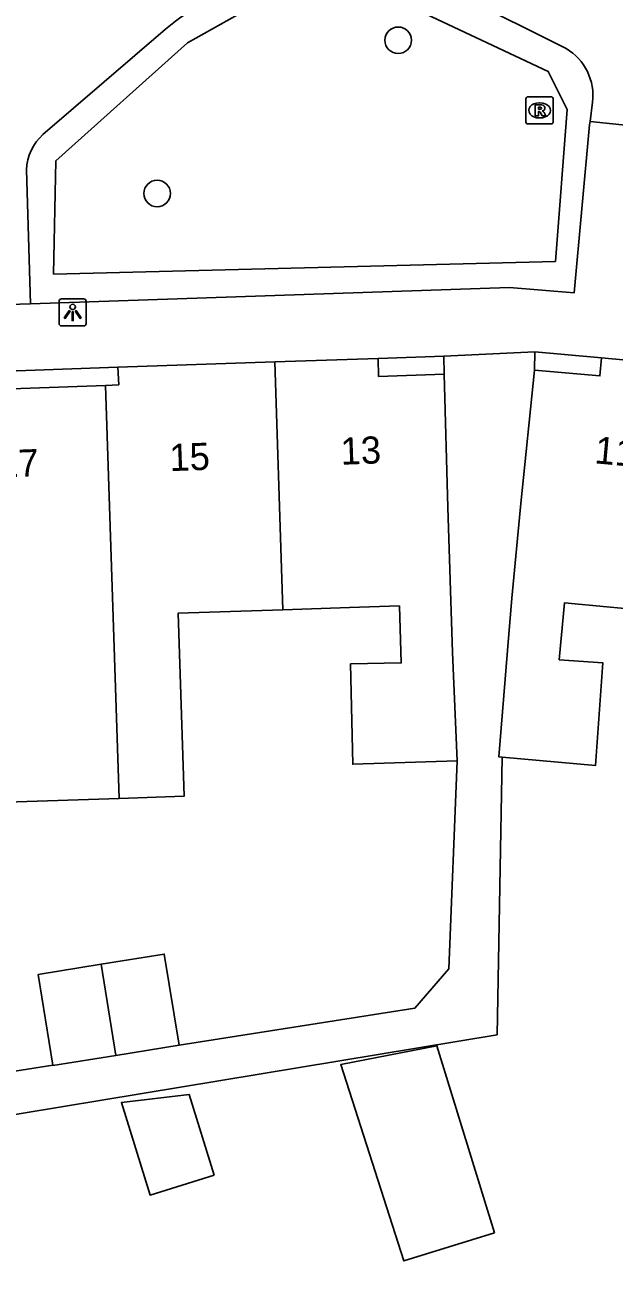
# Model space of a CAD drawing. Extents: x 159718 to 160783, y 383290 to 384030.
# Drawn here: x 160258.52 to 160280.22, y 383896.74 to 383942.54 of the extents above; entities that cross this region are included whole.
import ezdxf

# ---------------------------------------------------------------- set-up
doc = ezdxf.new("R2010")
doc.units = 0
for name, color, linetype in [('IMGEO_Boom', 7, 'Continuous'), ('IMGEO_Groenvoorziening', 7, 'Continuous'), ('IMGEO_Lichtpunt', 7, 'Continuous'), ('IMGEO_Pand', 7, 'Continuous'), ('IMGEO_Pand_nummerreeks', 7, 'Continuous'), ('IMGEO_Rioolput', 7, 'Continuous'), ('IMGEO_Voetpad_open', 7, 'Continuous')]:
    doc.layers.add(name, color=color, linetype=linetype)

msp = doc.modelspace()

# ---------------------------------------------------------------- linework, layer by layer
at = {"layer": 'IMGEO_Boom'}
for centre in [(160272.267, 383941.97), (160263.394, 383936.331)]:
    msp.add_circle(centre, 0.489, dxfattribs=at)
at = {"layer": 'IMGEO_Groenvoorziening'}
msp.add_lwpolyline([(160278.063, 383933.83), (160259.583, 383933.363), (160259.669, 383937.533), (160264.516, 383941.876), (160266.349, 383942.908), (160272.666, 383943.222), (160277.791, 383940.82), (160278.486, 383939.423), (160278.063, 383933.83)], dxfattribs=at)
at = {"layer": 'IMGEO_Lichtpunt'}
for p, q in [((160260.687, 383932.452), (160259.879, 383932.452)), ((160260.687, 383932.452), (160259.879, 383932.452)), ((160259.785, 383932.357), (160259.785, 383931.55)), ((160259.785, 383932.357), (160259.785, 383931.55)), ((160260.781, 383931.55), (160260.781, 383932.357)), ((160260.781, 383931.55), (160260.781, 383932.357)), ((160259.879, 383931.456), (160260.687, 383931.456)), ((160259.879, 383931.456), (160260.687, 383931.456))]:
    msp.add_line(p, q, dxfattribs=at)
for points in [[(160260.159, 383932.021), (160260.198, 383931.993), (160260.01, 383931.731), (160259.972, 383931.758), (160260.159, 383932.021)], [(160260.261, 383931.973), (160260.308, 383931.973), (160260.308, 383931.651), (160260.261, 383931.651), (160260.261, 383931.973)], [(160260.371, 383931.993), (160260.409, 383932.02), (160260.596, 383931.758), (160260.557, 383931.73), (160260.371, 383931.993)]]:
    msp.add_lwpolyline(points, dxfattribs=at)
msp.add_circle((160260.284, 383932.155), 0.0994, dxfattribs=at)
for centre, start, end in [((160259.879, 383932.357), 90, 180), ((160259.879, 383932.357), 90, 180), ((160260.687, 383932.357), 0, 90), ((160260.687, 383932.357), 0, 90), ((160259.879, 383931.55), 180, 270), ((160259.879, 383931.55), 180, 270), ((160260.687, 383931.55), 270, 0), ((160260.687, 383931.55), 270, 360)]:
    msp.add_arc(centre, 0.0946, start, end, dxfattribs=at)
at = {"layer": 'IMGEO_Pand'}
for points in [[(160267.722, 383930.131), (160261.948, 383929.934)], [(160271.525, 383930.261), (160267.722, 383930.131)], [(160268.022, 383921.007), (160267.722, 383930.131)], [(160271.525, 383930.261), (160271.548, 383929.6), (160273.964, 383929.682)], [(160277.29, 383929.828), (160279.694, 383929.616), (160279.753, 383930.28)], [(160283.955, 383929.893), (160279.753, 383930.28)], [(160261.948, 383929.934), (160261.982, 383929.288), (160261.491, 383929.269)], [(160274.443, 383915.449), (160274.27, 383919.434), (160274.095, 383924.77), (160273.964, 383929.682)], [(160277.29, 383929.828), (160276.781, 383924.921), (160276.449, 383921.432), (160276.292, 383919.513), (160275.972, 383915.599), (160276.093, 383915.588)], [(160261.491, 383929.269), (160255.241, 383929.038)], [(160261.491, 383929.269), (160261.992, 383914.065)], [(160261.992, 383914.065), (160264.388, 383914.144), (160264.166, 383920.88), (160268.022, 383921.007)], [(160268.022, 383921.007), (160270.127, 383921.076), (160270.475, 383921.088), (160272.313, 383921.149), (160272.382, 383919.054), (160270.518, 383919.015), (160270.594, 383915.322), (160274.443, 383915.449)], [(160276.093, 383915.588), (160279.531, 383915.272), (160279.805, 383919.054), (160278.197, 383919.171), (160278.389, 383921.262), (160279.954, 383921.118), (160283.118, 383920.827)], [(160255.52, 383920.565), (160257.625, 383920.634), (160257.846, 383913.928), (160261.992, 383914.065)], [(160261.334, 383907.959), (160263.657, 383908.336), (160264.202, 383904.984)], [(160259.554, 383904.244), (160259.011, 383907.582), (160261.334, 383907.959)], [(160261.334, 383907.959), (160261.879, 383904.606)], [(160264.202, 383904.984), (160261.879, 383904.606)], [(160275.816, 383898.074), (160272.474, 383897.042), (160270.154, 383904.266), (160273.69, 383904.957), (160275.816, 383898.074)], [(160261.879, 383904.606), (160259.556, 383904.229), (160259.554, 383904.244)], [(160265.491, 383900.192), (160263.131, 383899.462), (160262.078, 383902.866), (160264.57, 383903.17), (160265.491, 383900.192)]]:
    msp.add_lwpolyline(points, dxfattribs=at)
at = {"layer": 'IMGEO_Rioolput'}
for p, q in [((160276.972, 383938.965), (160276.972, 383939.817)), ((160277.047, 383939.891), (160277.899, 383939.891)), ((160277.973, 383939.817), (160277.973, 383938.965)), ((160277.46, 383939.671), (160277.485, 383939.671)), ((160277.899, 383938.891), (160277.047, 383938.891)), ((160277.483, 383939.111), (160277.458, 383939.111))]:
    msp.add_line(p, q, dxfattribs=at)
for points in [[(160276.972, 383938.965), (160276.972, 383939.817)], [(160277.047, 383939.891), (160277.899, 383939.891)], [(160277.973, 383939.817), (160277.973, 383938.965)], [(160277.561, 383939.589), (160277.309, 383939.591), (160277.309, 383939.191)], [(160277.309, 383939.191), (160277.433, 383939.191), (160277.433, 383939.353), (160277.444, 383939.353)], [(160277.487, 383939.51), (160277.433, 383939.51), (160277.433, 383939.429)], [(160277.433, 383939.429), (160277.485, 383939.429)], [(160277.491, 383939.324), (160277.562, 383939.191), (160277.702, 383939.191), (160277.637, 383939.317)], [(160277.899, 383938.891), (160277.047, 383938.891)]]:
    msp.add_lwpolyline(points, dxfattribs=at)
for centre, radius, start, end in [((160277.049, 383939.815), 0.0765, 91.552, 178.448), ((160277.049, 383939.815), 0.0765, 91.552, 178.448), ((160277.897, 383939.815), 0.0765, 1.552, 88.448), ((160277.897, 383939.815), 0.0765, 1.552, 88.448), ((160277.443, 383939.3), 0.0533, 26.0293, 88.6989), ((160277.469, 383939.618), 0.19, 274.7715, 282.9687), ((160277.493, 383939.414), 0.0964, 77.0061, 93.1865), ((160277.507, 383939.471), 0.0378, 276.6634, 79.6772), ((160277.56, 383939.479), 0.109, 350.3612, 89.416), ((160277.558, 383939.479), 0.112, 277.5842, 350.9817), ((160277.542, 383939.264), 0.108, 29.5134, 73.7905), ((160277.049, 383938.967), 0.0765, 181.552, 268.448), ((160277.049, 383938.967), 0.0765, 181.552, 268.448), ((160277.897, 383938.967), 0.0765, 271.552, 358.448), ((160277.897, 383938.967), 0.0765, 271.552, 358.448)]:
    msp.add_arc(centre, radius, start, end, dxfattribs=at)
for centre, major_axis, ratio, start_param, end_param in [((160277.459, 383939.391), (-0.387, 0.002), 0.722429, 4.712389, 7.853982), ((160277.484, 383939.391), (-0.39, 0.002), 0.717154, 1.570796, 4.712389)]:
    msp.add_ellipse(centre, major_axis=major_axis, ratio=ratio, start_param=start_param, end_param=end_param, dxfattribs=at)
at = {"layer": 'IMGEO_Voetpad_open'}
for points in [[(160274.587, 383943.608), (160278.454, 383941.665)], [(160259.191, 383938.503), (160263.698, 383942.381)], [(160279.424, 383939.687), (160279.329, 383938.98)], [(160279.329, 383938.98), (160279.313, 383938.863), (160278.741, 383932.67), (160276.366, 383932.866), (160258.735, 383932.267)], [(160280.98, 383938.804), (160279.329, 383938.98)], [(160258.735, 383932.267), (160258.579, 383937.207)], [(160258.735, 383932.267), (160256.761, 383932.203)], [(160273.947, 383930.344), (160271.525, 383930.261)], [(160273.947, 383930.344), (160277.3, 383930.505)], [(160273.964, 383929.682), (160273.947, 383930.344)], [(160277.3, 383930.505), (160277.29, 383929.828)], [(160279.753, 383930.28), (160277.3, 383930.505)], [(160261.948, 383929.934), (160248.048, 383929.435)], [(160276.093, 383915.588), (160275.909, 383905.362), (160238.025, 383899.101), (160233.917, 383896.149), (160209.286, 383863.48), (160208.839, 383862.83), (160209.171, 383862.195), (160186.473, 383852.573), (160186.473, 383845.801)], [(160264.202, 383904.984), (160272.886, 383906.344), (160274.133, 383907.787), (160274.443, 383915.449)], [(160256.746, 383903.801), (160259.554, 383904.244)]]:
    msp.add_lwpolyline(points, dxfattribs=at)
for centre, radius, start, end in [((160268.772, 383936.33), 7.897, 102.3587, 129.9831), ((160277.412, 383939.927), 2.026, 353.1901, 59.056), ((160260.439, 383937.121), 1.862, 132.0857, 177.3588)]:
    msp.add_arc(centre, radius, start, end, dxfattribs=at)

# ---------------------------------------------------------------- texts
at = {"layer": 'IMGEO_Pand_nummerreeks'}
for s, rotation, p in [('13', 2.1371, (160270.166, 383926.344)), ('11', 354.7804, (160279.472, 383926.402)), ('17', 2.1371, (160257.561, 383925.873)), ('15', 2.1371, (160263.863, 383926.109))]:
    msp.add_text(s, height=1, rotation=rotation, dxfattribs=at).set_placement(p)

doc.saveas('drawing.dxf')
